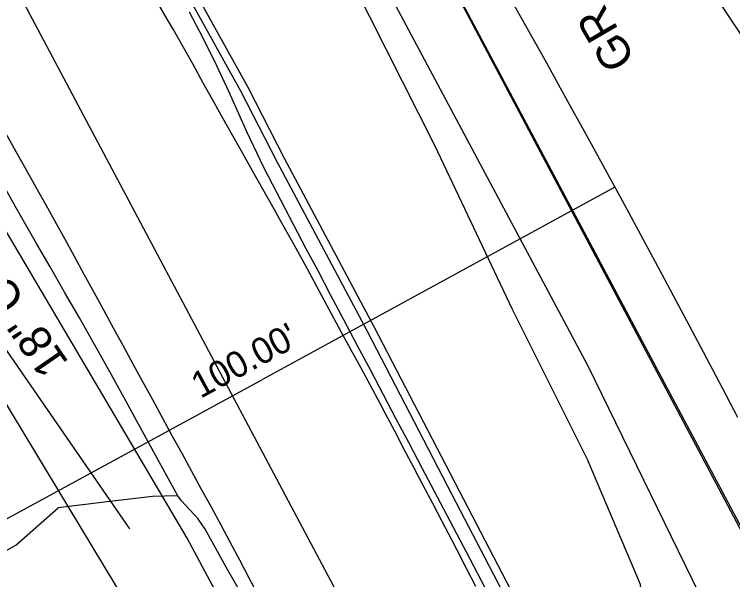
# Model space of a CAD drawing. Extents: x 472260 to 482161, y 489063 to 507124.
# Drawn here: x 474257.4 to 474345.4, y 505369.7 to 505438.9 of the extents above; entities that cross this region are included whole.
import ezdxf

# ---------------------------------------------------------------- set-up
doc = ezdxf.new("R2010")
doc.units = 0
for name, color, linetype in [('Exist Structure Minor Drop Inlet Cogo Elevation', 7, 'Continuous'), ('Exist Structure Minor Drop Inlet Cogo Number', 7, 'Continuous'), ('Exist Structure Minor Pipes CMP 15 Inch Cogo Comment', 7, 'Continuous'), ('Exist Structure Minor Pipes CMP 66 Inch Cogo Point CELL', 7, 'Continuous'), ('Exist Utilities Water Meter CELL', 7, 'Continuous'), ('Prop Drainage Structure Catch Basin Convert From Junction Box Label', 7, 'Continuous'), ('Prop Drainage Structure Drop Inlet Grate 2 Narrow Slots and Sag Grates 840 24 CELL', 7, 'Continuous'), ('Prop Drainage Structure Junction Box with Manhole TB Label', 7, 'Continuous'), ('Prop Drainage Structure Pipe CSP 60in Label', 7, 'Continuous'), ('Prop Drainage Structure Pipe RCP 18in Class III', 7, 'Continuous'), ('Prop Drainage Structure Pipe RCP 66in Class IV', 7, 'Continuous'), ('Prop Drainage Structure Pipe RCP 66in Class IV Label', 7, 'Continuous'), ('Prop Drainage Structure Pipe Stub Out CELL', 7, 'Continuous'), ('Prop Earthen Structure Ditch Flow Line', 7, 'Continuous'), ('Prop Earthen Structure False Sump Label', 7, 'Continuous'), ('Prop SS Fill Line', 7, 'Continuous')]:
    doc.layers.add(name, color=color, linetype=linetype)

msp = doc.modelspace()

# ---------------------------------------------------------------- linework, layer by layer
at = {"layer": 'Exist Structure Minor Drop Inlet Cogo Elevation'}
for radius in [1832.749, 1732.749]:
    msp.add_arc((472721.754, 504540.63), radius, 27.593457, 37.455153, dxfattribs=at)
at = {"layer": 'Exist Structure Minor Drop Inlet Cogo Number'}
msp.add_line((474243.805, 505468.121), (474373.473, 505224.041), dxfattribs=at)
at = {"layer": 'Exist Structure Minor Pipes CMP 15 Inch Cogo Comment'}
for p in [(474330.974, 505417.772), (474243.171, 505369.913)]:
    msp.add_line(p, (474287.797, 505394.237), dxfattribs=at)
at = {"layer": 'Exist Structure Minor Pipes CMP 66 Inch Cogo Point CELL'}
for points in [[(474278.579, 505374.796), (474242.993, 505435.068), (474225.31, 505460.98), (474207.397, 505482.478), (474179.467, 505519.766), (474165.389, 505540.758), (474155.518, 505555.181), (474150.715, 505562.502), (474129.423, 505592.076), (474109.735, 505619.276), (474092.344, 505642.571), (474066.765, 505672.841), (474039.299, 505705.229), (474024.732, 505724.568), (473994.857, 505762.881), (473960.502, 505802.782), (473941.715, 505822.58), (473927.582, 505838.585), (473921.443, 505846.023), (473887.793, 505882.783)], [(474432.612, 505006.182), (474408.008, 505087.039), (474380.339, 505165.05), (474364.733, 505205.19), (474329.03, 505280.397), (474302.2, 505330.624), (474278.579, 505374.796)]]:
    msp.add_lwpolyline(points, dxfattribs=at)
at = {"layer": 'Exist Utilities Water Meter CELL'}
for points in [[(474381.37, 505310.503), (474291.413, 505479.605), (474133.983, 505703.96), (474005.761, 505875.107), (474005.761, 505875.107)], [(474501.914, 504874.631), (474486.822, 505012.654), (474381.37, 505310.503), (474319.342, 505287.049), (474214.665, 505460.402), (474099.381, 505611.489), (473990.812, 505760.977)]]:
    msp.add_lwpolyline(points, dxfattribs=at)
at = {"layer": 'Prop Drainage Structure Catch Basin Convert From Junction Box Label'}
for p, q in [((474285.167, 505429.524), (474258.787, 505477.062)), ((474286.057, 505429.979), (474259.617, 505477.62))]:
    msp.add_line(p, q, dxfattribs=at)
for points in [[(474311.045, 505380.102), (474300.648, 505400.111), (474289.631, 505420.803), (474285.167, 505429.524)], [(474311.931, 505380.565), (474301.533, 505400.576), (474290.518, 505421.266), (474286.057, 505429.979)], [(474337.346, 505328.044), (474331.534, 505339.066), (474323.706, 505355.801), (474311.045, 505380.102)], [(474338.246, 505328.48), (474332.429, 505339.511), (474324.603, 505356.244), (474311.931, 505380.565)]]:
    msp.add_lwpolyline(points, dxfattribs=at)
at = {"layer": 'Prop Drainage Structure Drop Inlet Grate 2 Narrow Slots and Sag Grates 840 24 CELL'}
for points in [[(474313.928, 505368.86), (474312.788, 505371.083), (474311.647, 505373.306), (474310.978, 505374.609), (474309.814, 505376.82), (474308.65, 505379.031), (474307.486, 505381.241), (474306.322, 505383.452), (474305.158, 505385.663), (474303.994, 505387.874), (474302.83, 505390.085), (474302.202, 505391.277), (474301.016, 505393.476), (474299.83, 505395.675), (474298.644, 505397.874), (474297.458, 505400.073), (474296.272, 505402.272), (474295.086, 505404.471), (474293.9, 505406.67), (474292.75, 505408.803), (474291.527, 505410.981), (474290.303, 505413.16), (474289.08, 505415.338), (474287.857, 505417.517), (474286.633, 505419.695), (474285.41, 505421.873), (474284.187, 505424.052), (474282.963, 505426.23), (474281.74, 505428.408), (474280.517, 505430.587), (474279.293, 505432.765), (474278.07, 505434.944), (474276.847, 505437.122), (474276.229, 505438.223), (474274.961, 505440.375)], [(474256.377, 505424.319), (474257.6, 505422.141), (474258.823, 505419.963), (474260.046, 505417.784), (474261.269, 505415.606), (474262.343, 505413.692), (474263.541, 505411.5), (474264.738, 505409.307), (474265.935, 505407.114), (474267.133, 505404.922), (474268.33, 505402.729), (474269.527, 505400.536), (474270.725, 505398.344), (474271.922, 505396.151), (474273.119, 505393.958), (474274.317, 505391.766), (474275.514, 505389.573), (474276.712, 505387.38), (474277.909, 505385.188), (474279.106, 505382.995), (474280.304, 505380.802), (474281.501, 505378.61), (474282.698, 505376.417), (474283.823, 505374.357), (474284.986, 505372.145), (474286.148, 505369.934), (474287.31, 505367.722)]]:
    msp.add_lwpolyline(points, dxfattribs=at)
at = {"layer": 'Prop Drainage Structure Junction Box with Manhole TB Label'}
msp.add_lwpolyline([(474381.02, 505310.499), (474291.374, 505479.607), (474026.403, 505840.102)], dxfattribs=at)
at = {"layer": 'Prop Drainage Structure Pipe CSP 60in Label'}
msp.add_lwpolyline([(474392.097, 505245.457), (474380.864, 505276.177), (474354.937, 505340.109), (474327.712, 505395.856), (474296.043, 505455.142), (474273.372, 505478.887), (474253.646, 505500.457), (474222.084, 505550.728), (474187.17, 505599.982), (474145.382, 505654.123), (474117.512, 505691.822), (474095.451, 505720.667), (474052.39, 505777.804), (474029.114, 505806.951), (473993.123, 505857.258), (473950.186, 505912.295)], dxfattribs=at)
at = {"layer": 'Prop Drainage Structure Pipe RCP 18in Class III'}
for points in [[(474287.541, 505451.047), (474291.957, 505450.779), (474294.535, 505449.812), (474296.933, 505446.535), (474308.858, 505422.927), (474318.393, 505402.82), (474327.682, 505384.22)], [(474342.029, 505346.623), (474337.191, 505354.564), (474335.007, 505359.761), (474334.087, 505369.125), (474327.682, 505384.22)]]:
    msp.add_lwpolyline(points, dxfattribs=at)
at = {"layer": 'Prop Drainage Structure Pipe RCP 66in Class IV'}
msp.add_line((474237.436, 505425.268), (474271.512, 505375.935), dxfattribs=at)
at = {"layer": 'Prop Drainage Structure Pipe Stub Out CELL'}
for points in [[(474278.822, 505439.211), (474280.489, 505436.048), (474282.19, 505432.671), (474283.695, 505429.452), (474285.891, 505424.514), (474287.944, 505420.198), (474290.578, 505415.095), (474293.124, 505410.275), (474294.563, 505407.555), (474296.101, 505404.645), (474297.739, 505401.546), (474299.403, 505398.398), (474301.02, 505395.341), (474302.589, 505392.375), (474304.111, 505389.501), (474305.675, 505386.544), (474307.372, 505383.333), (474309.201, 505379.867), (474311.163, 505376.146), (474313.154, 505372.357), (474315.072, 505368.688)], [(474285.109, 505368.182), (474283.572, 505370.894), (474280.767, 505375.912), (474279.876, 505377.183), (474277.898, 505379.383), (474277.454, 505379.963), (474274.729, 505384.869), (474272.391, 505389.192), (474270.862, 505391.966), (474269.093, 505395.15), (474267.22, 505398.495), (474265.377, 505401.755), (474263.564, 505404.93), (474261.783, 505408.019), (474260.131, 505410.873), (474257.517, 505415.422), (474255.537, 505418.907)]]:
    msp.add_lwpolyline(points, dxfattribs=at)
at = {"layer": 'Prop Earthen Structure Ditch Flow Line'}
for points in [[(474277.311, 505379.959), (474274.342, 505379.887), (474268.465, 505379.193), (474262.764, 505378.502)], [(474255.198, 505347.883), (474252.677, 505357.387), (474252.153, 505364.024), (474252.526, 505366.968), (474253.793, 505370.245), (474254.586, 505372.276), (474257.596, 505373.922), (474262.764, 505378.502)]]:
    msp.add_lwpolyline(points, dxfattribs=at)
at = {"layer": 'Prop SS Fill Line'}
msp.add_lwpolyline([(474369.238, 505402.246), (474338.086, 505448.951), (474339.843, 505449.894), (474323.279, 505473.659), (474314.662, 505468.316), (474294.329, 505500.285), (474283.39, 505493.137), (474208.69, 505610.555), (474209.41, 505610.928), (474118.146, 505739.595), (474113.825, 505735.232), (474052.347, 505815.03), (474060.71, 505821.02), (474047.424, 505839.498), (474043.834, 505836.907), (474028.957, 505858.424), (474207.924, 505980.946)], dxfattribs=at)

# ---------------------------------------------------------------- texts
at = {"layer": 'Exist Structure Minor Pipes CMP 15 Inch Cogo Comment'}
msp.add_text("100.00'", height=3.2, rotation=28.5936, dxfattribs=at).set_placement((474280.209, 505391.838))
at = {"layer": 'Prop Drainage Structure Pipe RCP 66in Class IV Label'}
msp.add_text('18" CMP', height=4, rotation=124.63379, dxfattribs=at).set_placement((474264.152, 505396.293))
at = {"layer": 'Prop Earthen Structure False Sump Label'}
msp.add_text('GR', height=4, rotation=120.20631, dxfattribs=at).set_placement((474333.569, 505433.44))

doc.saveas('drawing.dxf')
